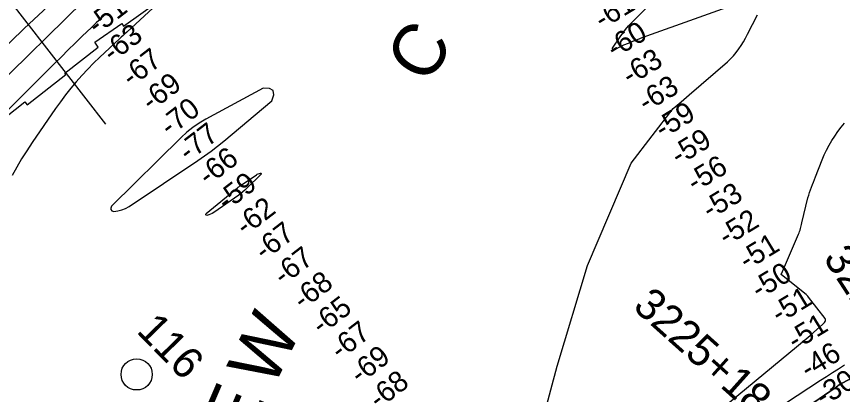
# Model space of a CAD drawing. Extents: x 3598634 to 3636690, y 517270 to 542944.
# Drawn here: x 3609179 to 3611825, y 532493 to 533703 of the extents above; entities that cross this region are included whole.
import ezdxf

# ---------------------------------------------------------------- set-up
doc = ezdxf.new("R2010")
doc.units = 0
for name, color, linetype in [('V-RIVR-IDEN', 7, 'Continuous'), ('V-RIVR-MILE', 7, 'Continuous'), ('V-RIVR-RANG', 7, 'Continuous'), ('V-RRAP-RVMT', 7, 'Continuous'), ('V-SURV-IDEN', 7, 'Continuous'), ('V-TOPO-DPTH', 7, 'Continuous'), ('V-TOPO-MAJR', 7, 'Continuous'), ('V-TOPO-MINR', 7, 'Continuous')]:
    doc.layers.add(name, color=color, linetype=linetype)

msp = doc.modelspace()

# ---------------------------------------------------------------- linework, layer by layer
at = {"layer": 'V-RIVR-MILE'}
msp.add_circle((3609563.7, 532557.2), 50, dxfattribs=at)
at = {"layer": 'V-RIVR-RANG'}
msp.add_line((3608912.1, 534069.3), (3609464.1, 533358.5), dxfattribs=at)
at = {"layer": 'V-RRAP-RVMT'}
for p, q in [((3609521.6, 533672.8), (3609632.4, 533751.9)), ((3609429.4, 533621), (3609515.8, 533681.2)), ((3609515.8, 533681.2), (3609521.6, 533672.8)), ((3609333.2, 533522.1), (3609440.6, 533605.8)), ((3609440.6, 533605.8), (3609429.4, 533621)), ((3609212.6, 533420.8), (3609336.4, 533517.8)), ((3609336.4, 533517.8), (3609333.2, 533522.1)), ((3609111.6, 533356.7), (3609204.9, 533430.6)), ((3609204.9, 533430.6), (3609212.6, 533420.8))]:
    msp.add_line(p, q, dxfattribs=at)
at = {"layer": 'V-TOPO-DPTH'}
for points in [[(3609116.3, 533582.1), (3609203.1, 533664.6), (3609340.9, 533794.5)], [(3609340.9, 533794.5), (3609203.1, 533664.6), (3609116.3, 533582.1)], [(3609100.6, 533466.6), (3609393.8, 533752.9)], [(3609393.8, 533752.9), (3609100.6, 533466.6)], [(3610908, 531899.9), (3611801, 532514.4), (3611803.5, 532516.1), (3611806, 532517.8), (3611808.4, 532519.5), (3611810.9, 532521.2), (3611815.8, 532524.6), (3611817, 532525.2), (3611818.7, 532526.2), (3611819.3, 532526.5), (3612734.6, 533004)], [(3612734.6, 533004), (3611819.3, 532526.5), (3611818.7, 532526.2), (3611817, 532525.2), (3611815.8, 532524.6), (3611810.9, 532521.2), (3611808.4, 532519.5), (3611806, 532517.8), (3611803.5, 532516.1), (3611801, 532514.4), (3610908, 531899.9)], [(3611564.2, 532413.5), (3611754.3, 532538.5), (3611773.3, 532550.9), (3611792.5, 532563.3), (3611811.7, 532575.5), (3611831, 532587.5)], [(3611564.2, 532413.5), (3611754.3, 532538.5), (3611773.3, 532550.9), (3611792.5, 532563.3), (3611811.7, 532575.5), (3611831, 532587.5)]]:
    msp.add_lwpolyline(points, dxfattribs=at)
at = {"layer": 'V-TOPO-MAJR'}
for points in [[(3609463.9, 533710.1), (3609450.4, 533697.9), (3609442.4, 533690.6), (3609434.3, 533683.2), (3609426.4, 533675.7), (3609418.5, 533668.2), (3609389.3, 533640.1), (3609367, 533618.4), (3609344.7, 533596.7), (3609322.5, 533574.8), (3609300.4, 533552.8), (3609016.7, 533269.8)], [(3611165.6, 532222.8), (3611708.3, 532671.1), (3611714.6, 532676.4), (3611720.9, 532681.7), (3611727.2, 532687.1), (3611733.4, 532692.6), (3611761.1, 532717.1), (3611763.3, 532719.2), (3611765.4, 532721.5), (3611767.3, 532723.9), (3611769.1, 532726.4), (3611770.1, 532729), (3611770.5, 532731.5), (3611769.9, 532734), (3611768.7, 532736.5), (3611716, 532804.8), (3611713.3, 532807.9), (3611710.2, 532810.8), (3611709.1, 532811.8), (3611708, 532812.7), (3611629.4, 532875.6), (3611628.8, 532876.4), (3611628.5, 532877.4), (3611628.6, 532879), (3611628.8, 532879.5), (3611684.1, 533006.6), (3611685.8, 533010.9), (3611687.4, 533015.2), (3611688.8, 533019.6), (3611690, 533024.1), (3611691.2, 533028.6), (3611692.3, 533033.1), (3611693.4, 533037.6), (3611694.5, 533042.1), (3611714.2, 533123), (3611716.5, 533131.6), (3611719, 533140.1), (3611722, 533148.4), (3611725.1, 533156.8), (3611728.5, 533165), (3611731.8, 533173.3), (3611735.1, 533181.5), (3611738.4, 533189.8), (3611759.6, 533244.3), (3611766.3, 533260.3), (3611773.6, 533275.9), (3611781.8, 533291.2), (3611790.6, 533306.2), (3611800.1, 533320.7), (3611810, 533334.9), (3611820.5, 533348.7), (3611831.4, 533362.1)]]:
    msp.add_lwpolyline(points, dxfattribs=at)
at = {"layer": 'V-TOPO-MINR'}
for points in [[(3610550.1, 534594), (3609532.1, 533653.3), (3609526, 533648.1), (3609520, 533642.8), (3609514.1, 533637.5), (3609508.2, 533632), (3609445.5, 533573.2), (3609425.9, 533554.3), (3609406.8, 533534.9), (3609388.3, 533515), (3609370.2, 533494.6), (3609352.7, 533473.7), (3609335.8, 533452.4), (3609319.5, 533430.6), (3609303.6, 533408.4), (3609228.4, 533299.4), (3609211.4, 533273.7), (3609195.1, 533247.6), (3609179.7, 533220.9), (3609165.1, 533193.8)], [(3609340.9, 533794.5), (3609203.1, 533664.6), (3609116.3, 533582.1)], [(3611546.8, 533766.4), (3611181.6, 533634.7), (3611167, 533629.2), (3611152.4, 533623.5), (3611138, 533617.5), (3611123.7, 533611.3), (3611099.3, 533600.4), (3611095, 533599), (3611090.5, 533598.3), (3611089.2, 533598.8), (3611088.3, 533599.5), (3611088.1, 533600.6), (3611088.4, 533602), (3611112.4, 533638.2), (3611120.9, 533650.2), (3611129.9, 533662), (3611139.6, 533673.1), (3611149.7, 533683.9), (3611268.8, 533802.7)], [(3609393.8, 533752.9), (3609100.6, 533466.6)], [(3610773.1, 532068.8), (3610911.1, 532583.3), (3611008.1, 532906.4), (3611147.5, 533233.3), (3611282.1, 533408.8), (3611307.7, 533430.7), (3611333.3, 533452.7), (3611455.9, 533558.8), (3611466, 533568.1), (3611475.5, 533578), (3611484.3, 533588.5), (3611492.6, 533599.4), (3611500.3, 533610.9), (3611507.6, 533622.5), (3611514.4, 533634.5), (3611520.9, 533646.6), (3611552.4, 533708.5)], [(3609802.2, 533272), (3609822.5, 533287.8), (3609842.6, 533304), (3609996.7, 533433), (3610002.8, 533452.2), (3610001.3, 533466.4), (3609988.7, 533472.9), (3609968.6, 533474.3), (3609785, 533374.4), (3609764, 533361.8), (3609743.8, 533348.1), (3609724.8, 533332.8), (3609706.6, 533316.3), (3609482.6, 533096.1), (3609480.4, 533089.9), (3609480.5, 533084.8), (3609484.2, 533081.3), (3609490.3, 533078.9), (3609503.4, 533080.7), (3609516, 533083.9), (3609527.9, 533089), (3609539.5, 533095.4), (3609760.1, 533242.3), (3609781.3, 533256.9), (3609802.2, 533272)], [(3609953.3, 533199.7), (3609956.7, 533200.8), (3609960.1, 533201.7), (3609961.5, 533201.3), (3609962.4, 533200.6), (3609962.5, 533199.4), (3609962, 533198), (3609915.5, 533152.3), (3609909.7, 533146.8), (3609903.6, 533141.5), (3609897.3, 533136.5), (3609890.8, 533131.7), (3609811.3, 533076.1), (3609806, 533072.9), (3609800.6, 533070.2), (3609794.8, 533068.2), (3609788.8, 533066.6), (3609786.7, 533067.3), (3609785.3, 533068.4), (3609785.3, 533070.1), (3609786.2, 533072.2), (3609886.4, 533154.7), (3609888.6, 533156.4), (3609890.9, 533158.2), (3609893.2, 533159.8), (3609895.5, 533161.5), (3609947.2, 533196.4), (3609950.2, 533198.1), (3609953.3, 533199.7)], [(3610908, 531899.9), (3611801, 532514.4), (3611803.5, 532516.1), (3611806, 532517.8), (3611808.4, 532519.5), (3611810.9, 532521.2), (3611815.8, 532524.6), (3611817, 532525.2), (3611818.7, 532526.2), (3611819.3, 532526.5), (3612734.6, 533004)], [(3611564.2, 532413.5), (3611754.3, 532538.5), (3611773.3, 532550.9), (3611792.5, 532563.3), (3611811.7, 532575.5), (3611831, 532587.5)]]:
    msp.add_lwpolyline(points, dxfattribs=at)

# ---------------------------------------------------------------- texts
at = {"layer": 'V-RIVR-IDEN'}
for s, height, rotation, p in [('C', 167, 58.0323, (3610495.4, 533480.8)), ('W', 167, 63.9468, (3609999.6, 532509)), ('116', 100, 314.3143, (3609559.8, 532693.9)), ('E', 167, 66.8189, (3609919.9, 532339.8))]:
    msp.add_text(s, height=height, rotation=rotation, dxfattribs=at).set_placement(p)
at = {"layer": 'V-RIVR-RANG'}
for s, rotation, p in [('-51', 37.5666, (3609436.6, 533642.6)), ('-61', 31.257, (3611054.8, 533661.1)), ('-63', 37.5666, (3609485.4, 533554)), ('-60', 31.257, (3611093.8, 533567.8)), ('-67', 37.5666, (3609546.6, 533474.9)), ('-63', 31.257, (3611143.5, 533481)), ('-69', 37.5666, (3609609.7, 533397.3)), ('-63', 31.257, (3611195.1, 533395.3)), ('-70', 37.5666, (3609669.2, 533316.9)), ('-59', 31.257, (3611247.9, 533310.4)), ('-77', 37.5666, (3609728.5, 533236.3)), ('-59', 31.257, (3611299.6, 533224.8)), ('-66', 37.5666, (3609791.8, 533158.9)), ('-56', 31.257, (3611351.1, 533139)), ('-59', 37.5666, (3609851.1, 533078.3)), ('-53', 31.257, (3611400, 533051.8)), ('-62', 37.5666, (3609911.3, 532998.4)), ('-52', 31.257, (3611452.2, 532966.5)), ('-67', 37.5666, (3609972, 532919)), ('-51', 31.257, (3611518, 532889.5)), ('-67', 37.5666, (3610032.8, 532839.6)), ('-50', 31.257, (3611557.1, 532796.2)), ('-68', 37.5666, (3610095.2, 532761.5)), ('-51', 31.257, (3611621.4, 532718.2)), ('-65', 37.5666, (3610155.2, 532681.4)), ('-67', 37.5666, (3610215.1, 532601.3)), ('-51', 31.257, (3611673.1, 532632.6)), ('-69', 37.5666, (3610278.2, 532523.7)), ('-46', 31.257, (3611714.6, 532540.9)), ('-68', 37.5666, (3610338.3, 532443.8)), ('-30', 31.257, (3611762.4, 532452.9))]:
    msp.add_text(s, height=67, rotation=rotation, dxfattribs=at).set_placement(p)
at = {"layer": 'V-SURV-IDEN'}
for s, rotation, p in [('3226+73.2', 302.9751, (3611761.2, 532930)), ('3225+18.1', 318.193, (3611149.6, 532769.3))]:
    msp.add_text(s, height=100, rotation=rotation, dxfattribs=at).set_placement(p)

doc.saveas('drawing.dxf')
